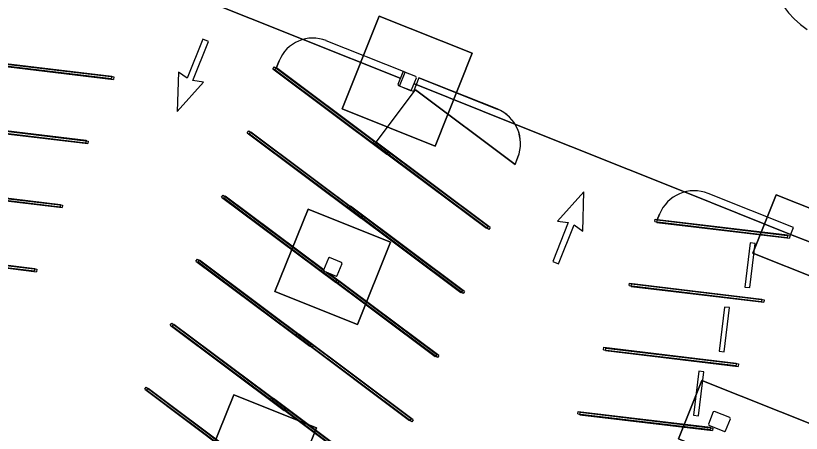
# Model space of a CAD drawing. Extents: x 468143 to 491361, y 1438528 to 1468730.
# Drawn here: x 488659.9 to 488765.9, y 1467184.3 to 1467240.7 of the extents above; entities that cross this region are included whole.
import ezdxf

# ---------------------------------------------------------------- set-up
doc = ezdxf.new("R2010")
doc.units = 0
doc.layers.add('Default', color=7, linetype='Continuous')
doc.layers.add('Xreference_dp', color=7, linetype='Continuous')

# ---------------------------------------------------------------- blocks, each defined once
blk = doc.blocks.new('Footing-Rectangular - F1-181549-FOUNDATION PLAN_1')
at = {"layer": 'Default'}
for p, q in [((72, 72), (-72, 72)), ((-72, 72), (-72, -72)), ((-72, -72), (-72, 72)), ((-72, 72), (72, 72)), ((72, -72), (72, 72)), ((72, 72), (72, -72)), ((-72, -72), (72, -72)), ((72, -72), (-72, -72))]:
    blk.add_line(p, q, dxfattribs=at)
blk = doc.blocks.new('Footing-Rectangular - F14-740151-FOUNDATION PLAN_1')
at = {"layer": 'Default'}
for p, q in [((81, 81), (-81, 81)), ((-81, 81), (-81, -81)), ((-81, -81), (-81, 81)), ((-81, 81), (81, 81)), ((81, -81), (81, 81)), ((81, 81), (81, -81)), ((-81, -81), (81, -81)), ((81, -81), (-81, -81))]:
    blk.add_line(p, q, dxfattribs=at)
blk = doc.blocks.new('Footing-Rectangular - F5-183379-FOUNDATION PLAN_1')
at = {"layer": 'Default'}
for p, q in [((109.5, 51), (-109.5, 51)), ((-109.5, 51), (-109.5, -51)), ((-109.5, -51), (-109.5, 51)), ((-109.5, 51), (109.5, 51)), ((109.5, -51), (109.5, 51)), ((109.5, 51), (109.5, -51)), ((-109.5, -51), (109.5, -51)), ((109.5, -51), (-109.5, -51))]:
    blk.add_line(p, q, dxfattribs=at)

msp = doc.modelspace()

# ---------------------------------------------------------------- linework, layer by layer
at = {"layer": 'Xreference_dp'}
for p, q in [((488698.65, 1467237.51), (488676.63, 1467246.32)), ((488676.63, 1467246.32), (488698.65, 1467237.51)), ((488685.13, 1467237.54), (488683.02, 1467232.27)), ((488683.79, 1467231.96), (488685.9, 1467237.23)), ((488685.9, 1467237.23), (488685.13, 1467237.54)), ((488711.78, 1467232.26), (488698.67, 1467237.5)), ((488698.67, 1467237.5), (488711.78, 1467232.26)), ((488712.43, 1467233.08), (488701.77, 1467237.34)), ((488712.43, 1467233.08), (488701.77, 1467237.34)), ((488653.74, 1467234.5), (488672.81, 1467232.22)), ((488653.78, 1467234.83), (488672.85, 1467232.55)), ((488654.06, 1467234.72), (488673.13, 1467232.44)), ((488695.45, 1467234.63), (488695.07, 1467233.7)), ((488695.07, 1467233.7), (488695.45, 1467234.63)), ((488654.02, 1467234.39), (488673.09, 1467232.11)), ((488694.59, 1467233.55), (488694.79, 1467233.81)), ((488694.59, 1467233.55), (488709.97, 1467222.04)), ((488694.79, 1467233.81), (488710.17, 1467222.31)), ((488694.87, 1467233.43), (488695.07, 1467233.7)), ((488694.87, 1467233.43), (488710.25, 1467221.93)), ((488695.07, 1467233.7), (488708.52, 1467223.64)), ((488695.07, 1467233.7), (488708.52, 1467223.64)), ((488672.85, 1467232.55), (488672.81, 1467232.22)), ((488673.13, 1467232.44), (488673.09, 1467232.11)), ((488681.83, 1467233.11), (488681.67, 1467227.79)), ((488683.02, 1467232.27), (488681.83, 1467233.11)), ((488712.1, 1467233.07), (488711.45, 1467231.44)), ((488711.68, 1467231.22), (488712.43, 1467233.08)), ((488712.26, 1467233.14), (488712.1, 1467233.07)), ((488713.89, 1467232.49), (488712.26, 1467233.14)), ((488714.28, 1467232.34), (488713.54, 1467230.48)), ((488713.96, 1467232.32), (488713.89, 1467232.49)), ((488724.83, 1467228.12), (488714.28, 1467232.34)), ((488714.28, 1467232.34), (488724.85, 1467228.11)), ((488681.67, 1467227.79), (488685.23, 1467231.75)), ((488685.23, 1467231.75), (488683.79, 1467231.96)), ((488711.45, 1467231.44), (488711.52, 1467231.28)), ((488711.52, 1467231.28), (488713.14, 1467230.63)), ((488713.31, 1467230.7), (488713.96, 1467232.32)), ((488713.91, 1467231.41), (488713.64, 1467231.52)), ((488713.64, 1467231.52), (488713.91, 1467231.41)), ((488727.25, 1467226.07), (488713.91, 1467231.41)), ((488713.91, 1467231.41), (488727.25, 1467226.07)), ((488708.52, 1467223.64), (488713.82, 1467230.71)), ((488713.54, 1467230.48), (488711.68, 1467231.22)), ((488713.14, 1467230.63), (488713.31, 1467230.7)), ((488713.82, 1467230.71), (488727.26, 1467220.65)), ((488727.26, 1467220.65), (488713.82, 1467230.71)), ((488750.13, 1467216.92), (488727.25, 1467226.07)), ((488727.25, 1467226.07), (488750.13, 1467216.92)), ((488650.28, 1467225.85), (488669.35, 1467223.57)), ((488650.56, 1467225.74), (488669.63, 1467223.46)), ((488652.46, 1467225.85), (488669.67, 1467223.79)), ((488652.6, 1467225.91), (488669.39, 1467223.9)), ((488691.13, 1467224.89), (488691.33, 1467225.16)), ((488691.33, 1467225.16), (488706.71, 1467213.65)), ((488691.41, 1467224.78), (488691.61, 1467225.05)), ((488691.61, 1467225.05), (488706.99, 1467213.54)), ((488669.39, 1467223.9), (488669.35, 1467223.57)), ((488691.13, 1467224.89), (488706.51, 1467213.39)), ((488691.41, 1467224.78), (488706.79, 1467213.28)), ((488669.67, 1467223.79), (488669.63, 1467223.46)), ((488708.04, 1467223.48), (488708.24, 1467223.75)), ((488723.42, 1467211.97), (488708.04, 1467223.48)), ((488723.62, 1467212.24), (488708.24, 1467223.75)), ((488708.32, 1467223.37), (488708.52, 1467223.64)), ((488723.7, 1467211.86), (488708.32, 1467223.37)), ((488708.52, 1467223.64), (488710.45, 1467222.19)), ((488723.9, 1467212.13), (488708.52, 1467223.64)), ((488710.17, 1467222.31), (488709.97, 1467222.04)), ((488710.45, 1467222.19), (488710.25, 1467221.93)), ((488727.26, 1467220.65), (488727.64, 1467221.6)), ((488727.26, 1467220.65), (488727.64, 1467221.58)), ((488646.86, 1467217.53), (488665.93, 1467215.25)), ((488646.82, 1467217.2), (488665.89, 1467214.92)), ((488647.1, 1467217.09), (488666.17, 1467214.81)), ((488647.14, 1467217.42), (488666.21, 1467215.14)), ((488687.67, 1467216.24), (488687.87, 1467216.51)), ((488687.87, 1467216.51), (488701.43, 1467206.36)), ((488736.56, 1467216.96), (488733, 1467213)), ((488736.41, 1467211.64), (488736.56, 1467216.96)), ((488764.43, 1467211.19), (488750.13, 1467216.92)), ((488750.13, 1467216.92), (488764.43, 1467211.19)), ((488764.81, 1467212.13), (488753.3, 1467216.73)), ((488764.81, 1467212.13), (488753.3, 1467216.73)), ((488687.67, 1467216.24), (488703.05, 1467204.74)), ((488687.95, 1467216.13), (488688.15, 1467216.4)), ((488687.95, 1467216.13), (488703.33, 1467204.63)), ((488688.15, 1467216.4), (488701.45, 1467206.45)), ((488665.93, 1467215.25), (488665.89, 1467214.92)), ((488666.21, 1467215.14), (488666.17, 1467214.81)), ((488704.58, 1467214.83), (488704.78, 1467215.1)), ((488719.96, 1467203.32), (488704.58, 1467214.83)), ((488720.16, 1467203.59), (488704.78, 1467215.1)), ((488704.86, 1467214.72), (488705.06, 1467214.99)), ((488720.24, 1467203.21), (488704.86, 1467214.72)), ((488720.44, 1467203.48), (488705.06, 1467214.99)), ((488706.71, 1467213.65), (488706.51, 1467213.39)), ((488706.99, 1467213.54), (488706.79, 1467213.28)), ((488746.12, 1467212.93), (488746.16, 1467213.26)), ((488746.16, 1467213.26), (488746.47, 1467213.22)), ((488746.75, 1467213.93), (488746.44, 1467213.15)), ((488746.44, 1467213.15), (488746.75, 1467213.93)), ((488723.62, 1467212.24), (488723.42, 1467211.97)), ((488734.44, 1467212.78), (488732.34, 1467207.52)), ((488733, 1467213), (488734.44, 1467212.78)), ((488733.11, 1467207.21), (488735.22, 1467212.47)), ((488735.22, 1467212.47), (488736.41, 1467211.64)), ((488746.12, 1467212.93), (488763.99, 1467210.79)), ((488746.4, 1467212.82), (488746.44, 1467213.15)), ((488746.4, 1467212.82), (488764.28, 1467210.68)), ((488746.44, 1467213.15), (488764.31, 1467211.01)), ((488746.44, 1467213.15), (488764.36, 1467211.01)), ((488746.44, 1467213.15), (488764.36, 1467211.01)), ((488746.47, 1467213.22), (488764.03, 1467211.13)), ((488723.9, 1467212.13), (488723.7, 1467211.86)), ((488764.36, 1467211.01), (488764.81, 1467212.13)), ((488766.98, 1467210.17), (488764.43, 1467211.19)), ((488764.43, 1467211.19), (488766.98, 1467210.17)), ((488764.02, 1467211.05), (488763.99, 1467210.79)), ((488764.03, 1467211.13), (488764.02, 1467211.05)), ((488764.31, 1467211.01), (488764.28, 1467210.68)), ((488758.98, 1467210.04), (488758.27, 1467204.09)), ((488758.93, 1467204.01), (488759.64, 1467209.97)), ((488759.64, 1467209.97), (488758.98, 1467210.04)), ((488643.36, 1467208.55), (488662.43, 1467206.27)), ((488643.4, 1467208.88), (488662.47, 1467206.6)), ((488643.64, 1467208.44), (488662.71, 1467206.16)), ((488643.68, 1467208.77), (488662.75, 1467206.49)), ((488702.07, 1467208), (488701.42, 1467206.37)), ((488702.23, 1467208.07), (488702.07, 1467208)), ((488703.86, 1467207.42), (488702.23, 1467208.07)), ((488684.21, 1467207.59), (488684.41, 1467207.86)), ((488684.21, 1467207.59), (488699.59, 1467196.09)), ((488684.41, 1467207.86), (488699.79, 1467196.35)), ((488684.49, 1467207.48), (488684.69, 1467207.75)), ((488684.49, 1467207.48), (488699.87, 1467195.97)), ((488684.69, 1467207.75), (488700.07, 1467196.24)), ((488703.28, 1467205.63), (488703.93, 1467207.26)), ((488703.93, 1467207.26), (488703.86, 1467207.42)), ((488732.34, 1467207.52), (488733.11, 1467207.21)), ((488662.47, 1467206.6), (488662.43, 1467206.27)), ((488662.75, 1467206.49), (488662.71, 1467206.16)), ((488701.12, 1467206.18), (488701.32, 1467206.45)), ((488716.5, 1467194.67), (488701.12, 1467206.18)), ((488701.43, 1467206.36), (488701.32, 1467206.45)), ((488701.4, 1467206.07), (488701.51, 1467206.21)), ((488716.78, 1467194.56), (488701.4, 1467206.07)), ((488701.42, 1467206.37), (488701.49, 1467206.21)), ((488701.49, 1467206.21), (488703.12, 1467205.56)), ((488701.78, 1467206.1), (488703.25, 1467205)), ((488716.7, 1467194.94), (488701.78, 1467206.1)), ((488702.07, 1467205.98), (488703.53, 1467204.89)), ((488716.98, 1467194.83), (488702.07, 1467205.98)), ((488703.25, 1467205), (488703.05, 1467204.74)), ((488703.12, 1467205.56), (488703.28, 1467205.63)), ((488703.53, 1467204.89), (488703.33, 1467204.63)), ((488742.66, 1467204.28), (488742.7, 1467204.61)), ((488742.66, 1467204.28), (488760.53, 1467202.14)), ((488742.7, 1467204.61), (488760.57, 1467202.47)), ((488742.94, 1467204.17), (488742.98, 1467204.5)), ((488742.94, 1467204.17), (488760.81, 1467202.03)), ((488742.98, 1467204.5), (488760.85, 1467202.36)), ((488758.27, 1467204.09), (488758.93, 1467204.01)), ((488720.16, 1467203.59), (488719.96, 1467203.32)), ((488720.44, 1467203.48), (488720.24, 1467203.21)), ((488760.57, 1467202.47), (488760.53, 1467202.14)), ((488760.85, 1467202.36), (488760.81, 1467202.03)), ((488755.52, 1467201.39), (488754.81, 1467195.44)), ((488755.47, 1467195.36), (488756.18, 1467201.31)), ((488756.18, 1467201.31), (488755.52, 1467201.39)), ((488680.75, 1467198.94), (488680.95, 1467199.21)), ((488680.75, 1467198.94), (488696.13, 1467187.43)), ((488680.95, 1467199.21), (488696.33, 1467187.7)), ((488681.03, 1467198.83), (488681.23, 1467199.1)), ((488681.03, 1467198.83), (488696.41, 1467187.32)), ((488681.23, 1467199.1), (488696.61, 1467187.59)), ((488697.66, 1467197.53), (488697.86, 1467197.8)), ((488713.04, 1467186.02), (488697.66, 1467197.53)), ((488713.24, 1467186.29), (488697.86, 1467197.8)), ((488697.94, 1467197.42), (488698.14, 1467197.69)), ((488713.32, 1467185.91), (488697.94, 1467197.42)), ((488713.52, 1467186.18), (488698.14, 1467197.69)), ((488699.79, 1467196.35), (488699.59, 1467196.09)), ((488700.07, 1467196.24), (488699.87, 1467195.97)), ((488739.2, 1467195.63), (488739.24, 1467195.96)), ((488739.2, 1467195.63), (488757.07, 1467193.49)), ((488739.24, 1467195.96), (488757.11, 1467193.82)), ((488739.48, 1467195.51), (488739.52, 1467195.85)), ((488739.48, 1467195.51), (488757.35, 1467193.38)), ((488739.52, 1467195.85), (488757.39, 1467193.71)), ((488754.81, 1467195.44), (488755.47, 1467195.36)), ((488716.7, 1467194.94), (488716.5, 1467194.67)), ((488716.98, 1467194.83), (488716.78, 1467194.56)), ((488757.11, 1467193.82), (488757.07, 1467193.49)), ((488757.39, 1467193.71), (488757.35, 1467193.38)), ((488752.06, 1467192.74), (488751.34, 1467186.78)), ((488752.01, 1467186.71), (488752.72, 1467192.66)), ((488752.72, 1467192.66), (488752.06, 1467192.74)), ((488677.29, 1467190.29), (488677.49, 1467190.56)), ((488677.29, 1467190.29), (488692.67, 1467178.78)), ((488677.49, 1467190.56), (488692.87, 1467179.05)), ((488677.57, 1467190.18), (488677.77, 1467190.45)), ((488677.57, 1467190.18), (488692.95, 1467178.67)), ((488677.77, 1467190.45), (488693.15, 1467178.94)), ((488694.2, 1467188.88), (488694.4, 1467189.15)), ((488709.58, 1467177.37), (488694.2, 1467188.88)), ((488709.78, 1467177.64), (488694.4, 1467189.15)), ((488694.48, 1467188.77), (488694.68, 1467189.04)), ((488710.06, 1467177.53), (488694.68, 1467189.04)), ((488709.86, 1467177.26), (488694.48, 1467188.77)), ((488696.33, 1467187.7), (488696.13, 1467187.43)), ((488696.61, 1467187.59), (488696.41, 1467187.32)), ((488735.74, 1467186.97), (488735.78, 1467187.31)), ((488735.74, 1467186.97), (488753.61, 1467184.84)), ((488735.78, 1467187.31), (488753.65, 1467185.17)), ((488736.02, 1467186.86), (488736.06, 1467187.19)), ((488736.02, 1467186.86), (488753.89, 1467184.73)), ((488736.06, 1467187.19), (488753.93, 1467185.06)), ((488751.34, 1467186.78), (488752.01, 1467186.71)), ((488753.99, 1467187.23), (488753.34, 1467185.6)), ((488754.15, 1467187.3), (488753.99, 1467187.23)), ((488756.24, 1467186.46), (488754.15, 1467187.3)), ((488713.24, 1467186.29), (488713.04, 1467186.02)), ((488713.52, 1467186.18), (488713.32, 1467185.91)), ((488755.66, 1467184.68), (488756.31, 1467186.3)), ((488756.31, 1467186.3), (488756.24, 1467186.46)), ((488753.34, 1467185.6), (488753.41, 1467185.44)), ((488753.41, 1467185.44), (488755.5, 1467184.61)), ((488753.65, 1467185.17), (488753.61, 1467184.84)), ((488753.93, 1467185.06), (488753.89, 1467184.73)), ((488755.5, 1467184.61), (488755.66, 1467184.68))]:
    msp.add_line(p, q, dxfattribs=at)
for centre, radius, start, end in [((488773.84, 1467249.39), 12.75, 155.7344, 235.7938), ((488699.97, 1467232.82), 4.87, 68.1955, 158.1955), ((488699.97, 1467232.82), 4.87, 68.1955, 158.1955), ((488722.96, 1467223.45), 5.03, 338.1955, 68.1955), ((488722.99, 1467223.46), 5.01, 338.1955, 68.1955), ((488751.43, 1467212.06), 5.03, 68.1955, 158.1955), ((488751.43, 1467212.06), 5.03, 68.1955, 158.1955)]:
    msp.add_arc(centre, radius, start, end, dxfattribs=at)

# ---------------------------------------------------------------- block references
at = {"layer": 'Xreference_dp', "yscale": 0.08333333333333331}
for name, p, xscale, rotation in [('Footing-Rectangular - F14-740151-FOUNDATION PLAN_1', (488712.7, 1467231.88), 0.08333333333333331, 158.19551636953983), ('Footing-Rectangular - F5-183379-FOUNDATION PLAN_1', (488769.38, 1467209.21), 0.0833333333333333, -21.804483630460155), ('Footing-Rectangular - F1-181549-FOUNDATION PLAN_1', (488702.67, 1467206.81), 0.08333333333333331, 158.19551636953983), ('Footing-Rectangular - F5-183379-FOUNDATION PLAN_1', (488759.35, 1467184.14), 0.0833333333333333, -21.804483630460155), ('Footing-Rectangular - F1-181549-FOUNDATION PLAN_1', (488692.65, 1467181.75), 0.08333333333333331, 158.19551636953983)]:
    msp.add_blockref(name, p, dxfattribs=dict(at, xscale=xscale, rotation=rotation))

doc.saveas('drawing.dxf')
